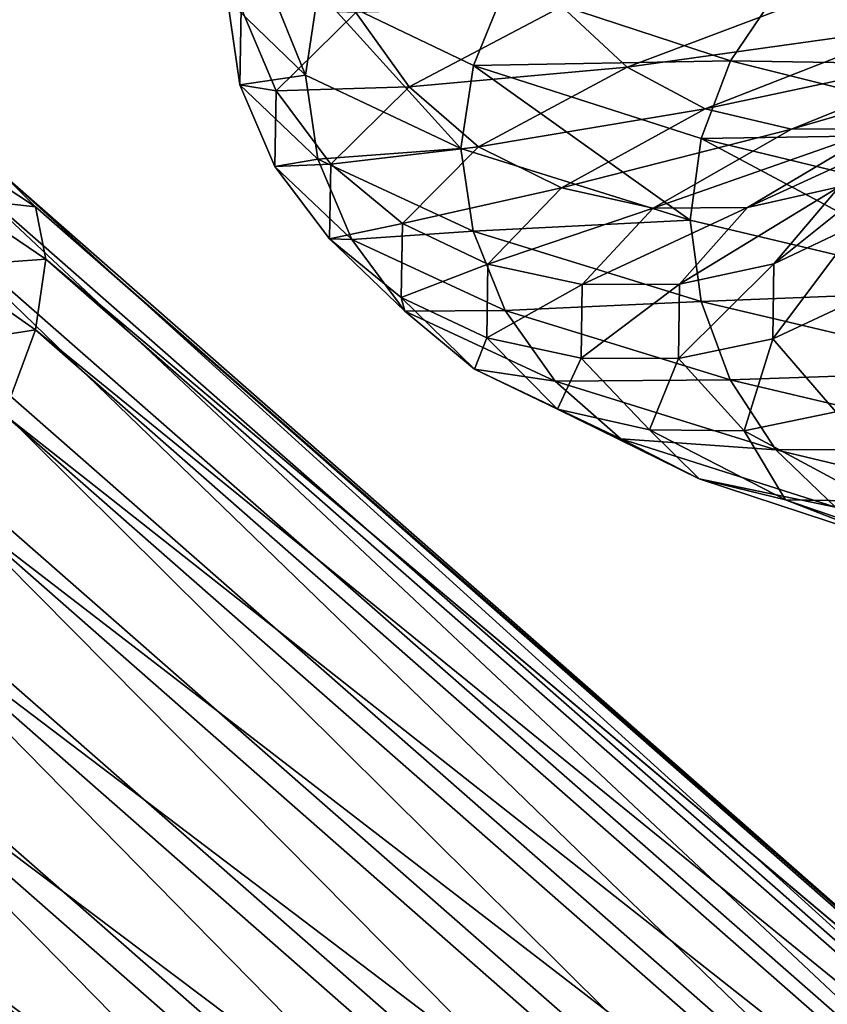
# Model space of a CAD drawing. Header units: metres. Extents: x -80 to 80, y -455 to 95.
# Tile 278 of 656: x -20.35 to -14.85, y -201.46 to -194.76. Entities that reach past the tile are written whole.
import ezdxf

# ---------------------------------------------------------------- set-up
doc = ezdxf.new("R2010")
doc.units = ezdxf.units.M
doc.layers.add('solid_501010_K', color=7, linetype='CONTINUOUS')
doc.layers.add('solid_501010_k_02', color=7, linetype='CONTINUOUS')

msp = doc.modelspace()

# ---------------------------------------------------------------- linework, layer by layer
at = {"layer": 'solid_501010_K'}
msp.add_3dface([(-25.082857, -200.164825, 615.836182), (-16.725967, -208.042145, 612.255371), (-25.155243, -200.645493, 616.525818)], dxfattribs=at)
at = {"layer": 'solid_501010_k_02'}
for points in [[(-18.851002, -194.036041, 1140.528198), (-18.40494, -195.13472, 1137.341919), (-18.936228, -194.619461, 1140.526611)], [(-18.851002, -194.036041, 1140.528198), (-18.320589, -194.560455, 1137.361816), (-18.40494, -195.13472, 1137.341919)], [(-17.043776, -194.533066, 1134.436279), (-17.26305, -195.069016, 1134.329834), (-18.320589, -194.560455, 1137.361816)], [(-17.043776, -194.533066, 1134.436279), (-15.511389, -195.037354, 1131.660889), (-17.26305, -195.069016, 1134.329834)], [(-15.19934, -194.570755, 1131.877319), (-15.511389, -195.037354, 1131.660889), (-17.043776, -194.533066, 1134.436279)], [(-16.661316, -194.667465, 1149.646118), (-16.215626, -195.080719, 1149.437378), (-14.737997, -194.520386, 1152.075928)], [(-14.737997, -194.520386, 1152.075928), (-16.215626, -195.080719, 1149.437378), (-14.255146, -194.805481, 1151.744263)], [(-18.320589, -194.560455, 1137.361816), (-17.347742, -195.632767, 1134.302002), (-18.40494, -195.13472, 1137.341919)], [(-18.320589, -194.560455, 1137.361816), (-17.26305, -195.069016, 1134.329834), (-17.347742, -195.632767, 1134.302002)], [(-15.19934, -194.570755, 1131.877319), (-13.262014, -195.072632, 1129.450195), (-15.511389, -195.037354, 1131.660889)], [(-12.906327, -194.703003, 1129.794434), (-13.262014, -195.072632, 1129.450195), (-15.19934, -194.570755, 1131.877319)], [(-18.936228, -194.619461, 1140.526611), (-18.852808, -195.200806, 1140.511841), (-18.844549, -194.67749, 1143.724365)], [(-18.936228, -194.619461, 1140.526611), (-18.40494, -195.13472, 1137.341919), (-18.852808, -195.200806, 1140.511841)], [(-18.062651, -194.707352, 1146.81958), (-17.700676, -195.213806, 1146.716675), (-16.661316, -194.667465, 1149.646118)], [(-16.661316, -194.667465, 1149.646118), (-17.700676, -195.213806, 1146.716675), (-16.215626, -195.080719, 1149.437378)], [(-18.844549, -194.67749, 1143.724365), (-18.852808, -195.200806, 1140.511841), (-18.606806, -195.241211, 1143.694702)], [(-18.844549, -194.67749, 1143.724365), (-18.606806, -195.241211, 1143.694702), (-18.062651, -194.707352, 1146.81958)], [(-18.062651, -194.707352, 1146.81958), (-18.606806, -195.241211, 1143.694702), (-17.700676, -195.213806, 1146.716675)], [(-16.215626, -195.080719, 1149.437378), (-15.684365, -195.362686, 1149.191162), (-14.255146, -194.805481, 1151.744263)], [(-14.255146, -194.805481, 1151.744263), (-15.684365, -195.362686, 1149.191162), (-13.721745, -194.945251, 1151.380127)], [(-15.097485, -195.501328, 1148.921753), (-14.491888, -195.497269, 1148.64624), (-13.171331, -194.940536, 1151.00647)], [(-13.721745, -194.945251, 1151.380127), (-15.097485, -195.501328, 1148.921753), (-13.171331, -194.940536, 1151.00647)], [(-15.684365, -195.362686, 1149.191162), (-15.097485, -195.501328, 1148.921753), (-13.721745, -194.945251, 1151.380127)], [(-17.26305, -195.069016, 1134.329834), (-15.787184, -196.120834, 1131.467773), (-17.347742, -195.632767, 1134.302002)], [(-15.511389, -195.037354, 1131.660889), (-15.710948, -195.564575, 1131.517456), (-17.26305, -195.069016, 1134.329834)], [(-17.26305, -195.069016, 1134.329834), (-15.710948, -195.564575, 1131.517456), (-15.787184, -196.120834, 1131.467773)], [(-15.511389, -195.037354, 1131.660889), (-13.534289, -195.531631, 1129.182861), (-15.710948, -195.564575, 1131.517456)], [(-13.262014, -195.072632, 1129.450195), (-13.534289, -195.531631, 1129.182861), (-15.511389, -195.037354, 1131.660889)], [(-18.40494, -195.13472, 1137.341919), (-18.322344, -195.706604, 1137.342163), (-18.852808, -195.200806, 1140.511841)], [(-18.40494, -195.13472, 1137.341919), (-17.347742, -195.632767, 1134.302002), (-18.322344, -195.706604, 1137.342163)], [(-17.700676, -195.213806, 1146.716675), (-17.227184, -195.62204, 1146.584961), (-16.215626, -195.080719, 1149.437378)], [(-16.215626, -195.080719, 1149.437378), (-17.227184, -195.62204, 1146.584961), (-15.684365, -195.362686, 1149.191162)], [(-18.852808, -195.200806, 1140.511841), (-18.61496, -195.756271, 1140.52124), (-18.606806, -195.241211, 1143.694702)], [(-18.852808, -195.200806, 1140.511841), (-18.322344, -195.706604, 1137.342163), (-18.61496, -195.756271, 1140.52124)], [(-18.606806, -195.241211, 1143.694702), (-18.61496, -195.756271, 1140.52124), (-18.233925, -195.740845, 1143.652954)], [(-18.606806, -195.241211, 1143.694702), (-18.233925, -195.740845, 1143.652954), (-17.700676, -195.213806, 1146.716675)], [(-17.700676, -195.213806, 1146.716675), (-18.233925, -195.740845, 1143.652954), (-17.227184, -195.62204, 1146.584961)], [(-17.227184, -195.62204, 1146.584961), (-16.662783, -195.901215, 1146.43103), (-15.684365, -195.362686, 1149.191162)], [(-15.684365, -195.362686, 1149.191162), (-16.662783, -195.901215, 1146.43103), (-15.097485, -195.501328, 1148.921753)], [(-15.395916, -196.036606, 1146.094971), (-14.771992, -195.893692, 1145.933594), (-13.9046, -195.351318, 1148.381592)], [(-14.491888, -195.497269, 1148.64624), (-15.395916, -196.036606, 1146.094971), (-13.9046, -195.351318, 1148.381592)], [(-16.662783, -195.901215, 1146.43103), (-16.039291, -196.039307, 1146.26416), (-15.097485, -195.501328, 1148.921753)], [(-16.039291, -196.039307, 1146.26416), (-15.395916, -196.036606, 1146.094971), (-14.491888, -195.497269, 1148.64624)], [(-15.097485, -195.501328, 1148.921753), (-16.039291, -196.039307, 1146.26416), (-14.491888, -195.497269, 1148.64624)], [(-13.534289, -195.531631, 1129.182861), (-13.708412, -196.050827, 1129.006348), (-15.710948, -195.564575, 1131.517456)], [(-15.710948, -195.564575, 1131.517456), (-13.7782, -196.59906, 1128.94397), (-15.787184, -196.120834, 1131.467773)], [(-15.710948, -195.564575, 1131.517456), (-13.708412, -196.050827, 1129.006348), (-13.7782, -196.59906, 1128.94397)], [(-15.217012, -196.419556, 1143.373291), (-14.634729, -196.142273, 1143.328125), (-14.206738, -195.611237, 1145.790283)], [(-14.771992, -195.893692, 1145.933594), (-15.217012, -196.419556, 1143.373291), (-14.206738, -195.611237, 1145.790283)], [(-20.861485, -195.624268, 618.485901), (-20.245428, -196.030243, 618.223267), (-20.458382, -195.817795, 617.434937)], [(-20.861485, -195.624268, 618.485901), (-20.79121, -195.970764, 619.224792), (-20.245428, -196.030243, 618.223267)], [(-17.347742, -195.632767, 1134.302002), (-17.264704, -196.197357, 1134.306885), (-18.322344, -195.706604, 1137.342163)], [(-18.233925, -195.740845, 1143.652954), (-17.74617, -196.144302, 1143.601807), (-17.227184, -195.62204, 1146.584961)], [(-17.227184, -195.62204, 1146.584961), (-17.74617, -196.144302, 1143.601807), (-16.662783, -195.901215, 1146.43103)], [(-17.347742, -195.632767, 1134.302002), (-15.787184, -196.120834, 1131.467773), (-17.264704, -196.197357, 1134.306885)], [(-18.322344, -195.706604, 1137.342163), (-18.091188, -196.254166, 1137.390015), (-18.61496, -195.756271, 1140.52124)], [(-18.61496, -195.756271, 1140.52124), (-18.241917, -196.249329, 1140.541504), (-18.233925, -195.740845, 1143.652954)], [(-18.322344, -195.706604, 1137.342163), (-17.264704, -196.197357, 1134.306885), (-18.091188, -196.254166, 1137.390015)], [(-18.233925, -195.740845, 1143.652954), (-18.241917, -196.249329, 1140.541504), (-17.74617, -196.144302, 1143.601807)], [(-21.249035, -195.866623, 615.958862), (-20.799526, -195.762177, 616.665222), (-12.815799, -203.26181, 611.693665)], [(-20.799526, -195.762177, 616.665222), (-12.366661, -203.158615, 612.401489), (-12.815799, -203.26181, 611.693665)], [(-20.799526, -195.762177, 616.665222), (-20.458382, -195.817795, 617.434937), (-12.366661, -203.158615, 612.401489)], [(-18.61496, -195.756271, 1140.52124), (-18.091188, -196.254166, 1137.390015), (-18.241917, -196.249329, 1140.541504)], [(-21.780785, -196.125046, 615.356873), (-21.249035, -195.866623, 615.958862), (-13.34757, -203.519394, 611.09021)], [(-21.249035, -195.866623, 615.958862), (-12.815799, -203.26181, 611.693665), (-13.34757, -203.519394, 611.09021)], [(-20.458382, -195.817795, 617.434937), (-12.029105, -203.214447, 613.16449), (-12.366661, -203.158615, 612.401489)], [(-20.458382, -195.817795, 617.434937), (-20.245428, -196.030243, 618.223267), (-12.029105, -203.214447, 613.16449)], [(-17.74617, -196.144302, 1143.601807), (-17.164764, -196.421143, 1143.544556), (-16.662783, -195.901215, 1146.43103)], [(-16.662783, -195.901215, 1146.43103), (-17.164764, -196.421143, 1143.544556), (-16.039291, -196.039307, 1146.26416)], [(-15.859733, -196.558685, 1143.426636), (-15.217012, -196.419556, 1143.373291), (-14.771992, -195.893692, 1145.933594)], [(-15.395916, -196.036606, 1146.094971), (-15.859733, -196.558685, 1143.426636), (-14.771992, -195.893692, 1145.933594)], [(-20.861485, -196.437408, 619.894287), (-20.17304, -196.387177, 618.984375), (-20.79121, -195.970764, 619.224792)], [(-20.79121, -195.970764, 619.224792), (-20.17304, -196.387177, 618.984375), (-20.245428, -196.030243, 618.223267)], [(-20.245428, -196.030243, 618.223267), (-11.816152, -203.42691, 613.95282), (-12.026314, -203.21582, 613.172363)], [(-20.245428, -196.030243, 618.223267), (-20.17304, -196.387177, 618.984375), (-11.816152, -203.42691, 613.95282)], [(-20.245428, -196.030243, 618.223267), (-12.026314, -203.21582, 613.172363), (-12.029105, -203.214447, 613.16449)], [(-17.164764, -196.421143, 1143.544556), (-16.52249, -196.55928, 1143.484863), (-16.039291, -196.039307, 1146.26416)], [(-16.52249, -196.55928, 1143.484863), (-15.859733, -196.558685, 1143.426636), (-15.395916, -196.036606, 1146.094971)], [(-16.039291, -196.039307, 1146.26416), (-16.52249, -196.55928, 1143.484863), (-15.395916, -196.036606, 1146.094971)], [(-22.363873, -196.522461, 614.894287), (-21.780785, -196.125046, 615.356873), (-13.931012, -203.916351, 610.626099)], [(-21.780785, -196.125046, 615.356873), (-13.34757, -203.519394, 611.09021), (-13.931012, -203.916351, 610.626099)], [(-18.241917, -196.249329, 1140.541504), (-17.753946, -196.648422, 1140.572388), (-17.74617, -196.144302, 1143.601807)], [(-17.74617, -196.144302, 1143.601807), (-17.753946, -196.648422, 1140.572388), (-17.164764, -196.421143, 1143.544556)], [(-15.787184, -196.120834, 1131.467773), (-15.712453, -196.676376, 1131.491455), (-17.264704, -196.197357, 1134.306885)], [(-15.787184, -196.120834, 1131.467773), (-13.7782, -196.59906, 1128.94397), (-15.712453, -196.676376, 1131.491455)], [(-15.223681, -196.92981, 1140.772949), (-14.641143, -196.658325, 1140.827515), (-14.634729, -196.142273, 1143.328125)], [(-15.217012, -196.419556, 1143.373291), (-15.223681, -196.92981, 1140.772949), (-14.634729, -196.142273, 1143.328125)], [(-17.264704, -196.197357, 1134.306885), (-17.04689, -196.737564, 1134.391479), (-18.091188, -196.254166, 1137.390015)], [(-17.264704, -196.197357, 1134.306885), (-15.712453, -196.676376, 1131.491455), (-17.04689, -196.737564, 1134.391479)], [(-18.241917, -196.249329, 1140.541504), (-17.728642, -196.741104, 1137.471558), (-17.753946, -196.648422, 1140.572388)], [(-18.091188, -196.254166, 1137.390015), (-17.728642, -196.741104, 1137.471558), (-18.241917, -196.249329, 1140.541504)], [(-18.091188, -196.254166, 1137.390015), (-17.04689, -196.737564, 1134.391479), (-17.728642, -196.741104, 1137.471558)], [(-20.861485, -196.437408, 619.894287), (-20.245428, -196.867859, 619.674011), (-20.17304, -196.387177, 618.984375)], [(-20.17304, -196.387177, 618.984375), (-20.245428, -196.867859, 619.674011), (-11.743765, -203.783844, 614.713928)], [(-20.17304, -196.387177, 618.984375), (-11.743765, -203.783844, 614.713928), (-11.814575, -203.430069, 613.961365)], [(-20.17304, -196.387177, 618.984375), (-11.814575, -203.430069, 613.961365), (-11.816152, -203.42691, 613.95282)], [(-15.866683, -197.064453, 1140.716675), (-15.223681, -196.92981, 1140.772949), (-15.217012, -196.419556, 1143.373291)], [(-15.859733, -196.558685, 1143.426636), (-15.866683, -197.064453, 1140.716675), (-15.217012, -196.419556, 1143.373291)], [(-21.068218, -196.99704, 620.455566), (-20.245428, -196.867859, 619.674011), (-20.861485, -196.437408, 619.894287)], [(-17.753946, -196.648422, 1140.572388), (-17.172287, -196.923477, 1140.613281), (-17.164764, -196.421143, 1143.544556)], [(-17.164764, -196.421143, 1143.544556), (-17.172287, -196.923477, 1140.613281), (-16.52249, -196.55928, 1143.484863)], [(-22.964411, -197.035736, 614.5979), (-22.363873, -196.522461, 614.894287), (-14.532147, -204.429581, 610.328491)], [(-22.363873, -196.522461, 614.894287), (-13.931012, -203.916351, 610.626099), (-14.532147, -204.429581, 610.328491)], [(-17.172287, -196.923477, 1140.613281), (-16.52973, -197.062271, 1140.662354), (-16.52249, -196.55928, 1143.484863)], [(-16.52973, -197.062271, 1140.662354), (-15.866683, -197.064453, 1140.716675), (-15.859733, -196.558685, 1143.426636)], [(-16.52249, -196.55928, 1143.484863), (-16.52973, -197.062271, 1140.662354), (-15.859733, -196.558685, 1143.426636)], [(-13.7782, -196.59906, 1128.94397), (-13.709725, -197.147888, 1128.977295), (-15.712453, -196.676376, 1131.491455)], [(-17.753946, -196.648422, 1140.572388), (-17.254402, -197.136368, 1137.58313), (-17.172287, -196.923477, 1140.613281)], [(-17.728642, -196.741104, 1137.471558), (-17.254402, -197.136368, 1137.58313), (-17.753946, -196.648422, 1140.572388)], [(-15.712453, -196.676376, 1131.491455), (-15.514224, -197.209976, 1131.610107), (-17.04689, -196.737564, 1134.391479)], [(-15.712453, -196.676376, 1131.491455), (-13.709725, -197.147888, 1128.977295), (-15.514224, -197.209976, 1131.610107)], [(-15.223681, -196.92981, 1140.772949), (-14.795331, -197.426208, 1138.207031), (-14.641143, -196.658325, 1140.827515)], [(-17.04689, -196.737564, 1134.391479), (-16.705271, -197.218994, 1134.531738), (-17.728642, -196.741104, 1137.471558)], [(-17.728642, -196.741104, 1137.471558), (-16.705271, -197.218994, 1134.531738), (-17.254402, -197.136368, 1137.58313)], [(-17.04689, -196.737564, 1134.391479), (-15.514224, -197.209976, 1131.610107), (-16.705271, -197.218994, 1134.531738)], [(-21.068218, -196.99704, 620.455566), (-20.458382, -197.444336, 620.252197), (-20.245428, -196.867859, 619.674011)], [(-20.245428, -196.867859, 619.674011), (-20.458382, -197.444336, 620.252197), (-11.816152, -204.264511, 615.403564)], [(-20.245428, -196.867859, 619.674011), (-11.816152, -204.264511, 615.403564), (-11.743765, -203.783844, 614.713928)], [(-17.254402, -197.136368, 1137.58313), (-16.689108, -197.410187, 1137.720825), (-17.172287, -196.923477, 1140.613281)], [(-17.172287, -196.923477, 1140.613281), (-16.689108, -197.410187, 1137.720825), (-16.52973, -197.062271, 1140.662354)], [(-15.866683, -197.064453, 1140.716675), (-15.42024, -197.555817, 1138.042725), (-15.223681, -196.92981, 1140.772949)], [(-15.42024, -197.555817, 1138.042725), (-14.795331, -197.426208, 1138.207031), (-15.223681, -196.92981, 1140.772949)], [(-23.547499, -197.635071, 614.485046), (-22.964411, -197.035736, 614.5979), (-15.115971, -205.029205, 610.214661)], [(-22.964411, -197.035736, 614.5979), (-14.532147, -204.429581, 610.328491), (-15.115971, -205.029205, 610.214661)], [(-16.689108, -197.410187, 1137.720825), (-16.064632, -197.550262, 1137.877319), (-16.52973, -197.062271, 1140.662354)], [(-16.52973, -197.062271, 1140.662354), (-16.064632, -197.550262, 1137.877319), (-15.866683, -197.064453, 1140.716675)], [(-16.064632, -197.550262, 1137.877319), (-15.42024, -197.555817, 1138.042725), (-15.866683, -197.064453, 1140.716675)], [(-17.254402, -197.136368, 1137.58313), (-16.258408, -197.611038, 1134.720581), (-16.689108, -197.410187, 1137.720825)], [(-16.705271, -197.218994, 1134.531738), (-16.258408, -197.611038, 1134.720581), (-17.254402, -197.136368, 1137.58313)], [(-13.709725, -197.147888, 1128.977295), (-13.536763, -197.675812, 1129.126099), (-15.514224, -197.209976, 1131.610107)], [(-15.514224, -197.209976, 1131.610107), (-15.20332, -197.686646, 1131.804565), (-16.705271, -197.218994, 1134.531738)], [(-16.705271, -197.218994, 1134.531738), (-15.20332, -197.686646, 1131.804565), (-16.258408, -197.611038, 1134.720581)], [(-15.514224, -197.209976, 1131.610107), (-13.536763, -197.675812, 1129.126099), (-15.20332, -197.686646, 1131.804565)], [(-16.689108, -197.410187, 1137.720825), (-15.725744, -197.884247, 1134.950806), (-16.064632, -197.550262, 1137.877319)], [(-16.258408, -197.611038, 1134.720581), (-15.725744, -197.884247, 1134.950806), (-16.689108, -197.410187, 1137.720825)], [(-20.458382, -197.444336, 620.252197), (-20.799526, -198.083115, 620.685181), (-12.029386, -204.841599, 615.982239)], [(-20.458382, -197.444336, 620.252197), (-12.029386, -204.841599, 615.982239), (-11.816152, -204.264511, 615.403564)], [(-15.42024, -197.555817, 1138.042725), (-14.530121, -198.035568, 1135.481689), (-14.795331, -197.426208, 1138.207031)], [(-16.064632, -197.550262, 1137.877319), (-15.137316, -198.026154, 1135.209961), (-15.42024, -197.555817, 1138.042725)], [(-15.725744, -197.884247, 1134.950806), (-15.137316, -198.026154, 1135.209961), (-16.064632, -197.550262, 1137.877319)], [(-15.137316, -198.026154, 1135.209961), (-14.530121, -198.035568, 1135.481689), (-15.42024, -197.555817, 1138.042725)], [(-16.258408, -197.611038, 1134.720581), (-14.796632, -198.076172, 1132.064941), (-15.725744, -197.884247, 1134.950806)], [(-15.20332, -197.686646, 1131.804565), (-14.796632, -198.076172, 1132.064941), (-16.258408, -197.611038, 1134.720581)], [(-24.079248, -198.285614, 614.562256), (-23.547499, -197.635071, 614.485046), (-15.648486, -205.680283, 610.29126)], [(-23.547499, -197.635071, 614.485046), (-15.115971, -205.029205, 610.214661), (-15.648486, -205.680283, 610.29126)], [(-13.536763, -197.675812, 1129.126099), (-13.265487, -198.148575, 1129.368896), (-15.20332, -197.686646, 1131.804565)], [(-15.20332, -197.686646, 1131.804565), (-13.265487, -198.148575, 1129.368896), (-14.796632, -198.076172, 1132.064941)], [(-15.725744, -197.884247, 1134.950806), (-14.31186, -198.34935, 1132.380981), (-15.137316, -198.026154, 1135.209961)], [(-14.796632, -198.076172, 1132.064941), (-14.31186, -198.34935, 1132.380981), (-15.725744, -197.884247, 1134.950806)], [(-15.137316, -198.026154, 1135.209961), (-13.776337, -198.493561, 1132.735229), (-14.530121, -198.035568, 1135.481689)], [(-14.31186, -198.34935, 1132.380981), (-13.776337, -198.493561, 1132.735229), (-15.137316, -198.026154, 1135.209961)], [(-20.799526, -198.083115, 620.685181), (-21.249035, -198.74707, 620.947937), (-12.371049, -205.481079, 616.415405)], [(-20.799526, -198.083115, 620.685181), (-12.371049, -205.481079, 616.415405), (-12.029386, -204.841599, 615.982239)], [(-24.528759, -198.94957, 614.825012), (-24.079248, -198.285614, 614.562256), (-16.098684, -206.34491, 610.553833)], [(-24.079248, -198.285614, 614.562256), (-15.648486, -205.680283, 610.29126), (-16.098684, -206.34491, 610.553833)], [(-21.249035, -198.74707, 620.947937), (-21.780785, -199.397614, 621.025085), (-12.821246, -206.145706, 616.677979)], [(-21.249035, -198.74707, 620.947937), (-12.821246, -206.145706, 616.677979), (-12.371049, -205.481079, 616.415405)], [(-24.869904, -199.588348, 615.257996), (-24.528759, -198.94957, 614.825012), (-16.440348, -206.98439, 610.987061)], [(-24.528759, -198.94957, 614.825012), (-16.098684, -206.34491, 610.553833), (-16.440348, -206.98439, 610.987061)], [(-21.780785, -199.397614, 621.025085), (-22.363873, -199.996933, 620.912231), (-13.353762, -206.796783, 616.754578)], [(-21.780785, -199.397614, 621.025085), (-13.353762, -206.796783, 616.754578), (-12.821246, -206.145706, 616.677979)], [(-25.082857, -200.164825, 615.836182), (-24.869904, -199.588348, 615.257996), (-16.653582, -207.561478, 611.565674)], [(-24.869904, -199.588348, 615.257996), (-16.440348, -206.98439, 610.987061), (-16.653582, -207.561478, 611.565674)], [(-22.363873, -199.996933, 620.912231), (-22.964411, -200.510223, 620.615906), (-13.937586, -207.396393, 616.640747)], [(-22.363873, -199.996933, 620.912231), (-13.937586, -207.396393, 616.640747), (-13.353762, -206.796783, 616.754578)], [(-25.082857, -200.164825, 615.836182), (-16.653582, -207.561478, 611.565674), (-16.725967, -208.042145, 612.255371)], [(-22.964411, -200.510223, 620.615906), (-23.547499, -200.907623, 620.15332), (-14.538721, -207.909637, 616.34314)], [(-22.964411, -200.510223, 620.615906), (-14.538721, -207.909637, 616.34314), (-13.937586, -207.396393, 616.640747)], [(-25.155243, -200.645493, 616.525818), (-16.725967, -208.042145, 612.255371), (-16.655157, -208.39592, 613.007874)], [(-25.155243, -200.645493, 616.525818), (-16.655157, -208.39592, 613.007874), (-16.653582, -208.399078, 613.016479)], [(-25.082857, -201.002426, 617.286926), (-25.155243, -200.645493, 616.525818), (-16.653582, -208.399078, 613.016479)], [(-23.547499, -200.907623, 620.15332), (-24.079248, -201.166061, 619.551331), (-15.122162, -208.306595, 615.879089)], [(-23.547499, -200.907623, 620.15332), (-15.122162, -208.306595, 615.879089), (-14.538721, -207.909637, 616.34314)], [(-25.082857, -201.002426, 617.286926), (-16.653582, -208.399078, 613.016479), (-16.443419, -208.610168, 613.796936)], [(-24.869904, -201.214874, 618.075256), (-25.082857, -201.002426, 617.286926), (-16.443419, -208.610168, 613.796936)], [(-24.079248, -201.166061, 619.551331), (-24.528759, -201.270508, 618.844971), (-15.653934, -208.564178, 615.275574)], [(-24.079248, -201.166061, 619.551331), (-15.653934, -208.564178, 615.275574), (-15.122162, -208.306595, 615.879089)], [(-24.869904, -201.214874, 618.075256), (-16.443419, -208.610168, 613.796936), (-16.103071, -208.667374, 614.56781)], [(-24.528759, -201.270508, 618.844971), (-24.869904, -201.214874, 618.075256), (-16.103071, -208.667374, 614.56781)], [(-24.528759, -201.270508, 618.844971), (-16.103071, -208.667374, 614.56781), (-15.653934, -208.564178, 615.275574)]]:
    msp.add_3dface(points, dxfattribs=at)

doc.saveas('drawing.dxf')
